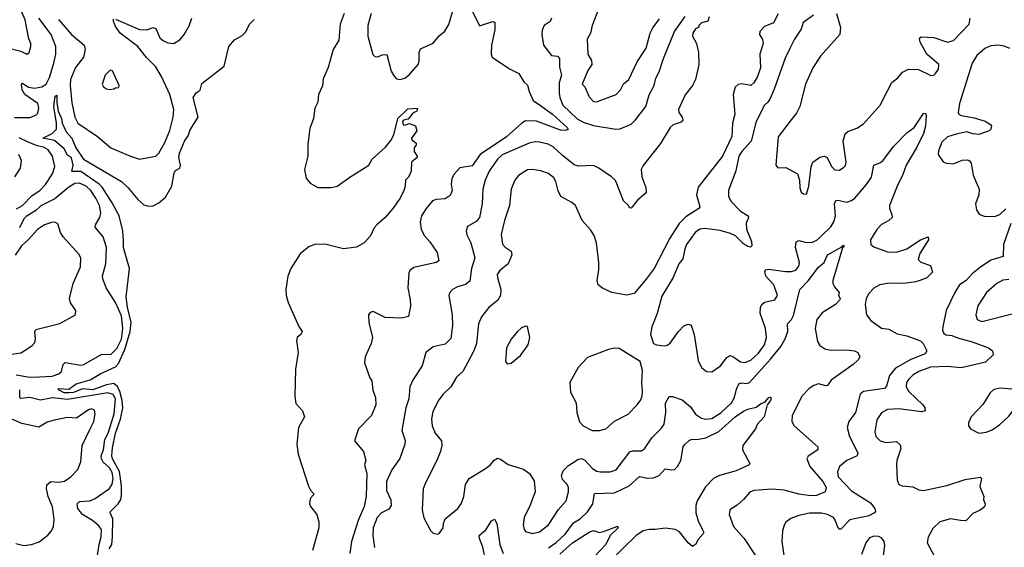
# Model space of a CAD drawing. Extents: x 1468344 to 1613994, y 525695 to 643861.
# Tile 267 of 427: x 1571847 to 1578415, y 590116 to 593634. Entities that reach past the tile are written whole.
import ezdxf

# ---------------------------------------------------------------- set-up
doc = ezdxf.new("R2010")
doc.units = 0

msp = doc.modelspace()

# ---------------------------------------------------------------- linework, layer by layer
at = {"layer": '0CON10XD'}
for points in [[(1571775, 593444.5), (1571854, 593424), (1571895, 593403.8), (1571910, 593415), (1571921.2, 593455), (1571921.2, 593475), (1571907.3, 593507.3), (1571882.7, 593632.7), (1571829.4, 593755)], [(1575711.8, 593715), (1575665.6, 593595), (1575654.5, 593545), (1575632.9, 593505), (1575635.9, 593404.1), (1575661.1, 593361.1), (1575664, 593335), (1575637.3, 593295), (1575600, 593205), (1575617, 593187), (1575645, 593119.2), (1575675, 593089.4), (1575695, 593085.6), (1575825.7, 593135), (1575853.6, 593166.4), (1575875, 593205.6), (1575910.5, 593235), (1575966.3, 593353.7), (1576026.5, 593443.5), (1576053.5, 593545), (1576070.4, 593579.6), (1576115, 593638.8)], [(1572485, 593638.6), (1572645, 593567.7), (1572696.8, 593566.8), (1572735, 593581.9), (1572755, 593575.8), (1572782.4, 593512.4), (1572805, 593492.2), (1572835, 593479.4), (1572875, 593475.8), (1572917.6, 593502.4), (1572944.2, 593535), (1572977.5, 593592.5), (1572995.4, 593645)], [(1574010.8, 593675), (1573985.3, 593604.7), (1573975, 593497.5), (1573938.6, 593435), (1573905.6, 593315.6), (1573871.2, 593238.8), (1573866.3, 593193.6), (1573839.5, 593135), (1573835.6, 593084.4), (1573816.7, 593045), (1573805.8, 592975), (1573782.1, 592907.9), (1573767.9, 592805), (1573768.9, 592725), (1573747.7, 592635), (1573757.3, 592577.3), (1573783.8, 592545), (1573834.5, 592514.5), (1573925, 592514.5), (1573965.3, 592524.7), (1574048, 592585), (1574175.9, 592664.1), (1574198.8, 592705), (1574286.6, 592783.4), (1574321.7, 592828.3), (1574343.7, 592866.3), (1574368.5, 592975), (1574435, 593040), (1574500, 593045), (1574495.8, 593024.2), (1574470, 593010), (1574438.3, 592971.7), (1574407.5, 592965), (1574400, 592955), (1574405, 592933.8), (1574415, 592931.2), (1574445, 592942.5), (1574487, 592927), (1574496.4, 592893.6), (1574460, 592845), (1574463.6, 592833.6), (1574491.7, 592811.7), (1574491.7, 592798.3), (1574478.3, 592781.7), (1574477.5, 592755), (1574497.5, 592725), (1574497.5, 592715), (1574460, 592685), (1574458, 592625), (1574440, 592585), (1574420, 592565), (1574419.2, 592525), (1574408.6, 592495), (1574385.6, 592445), (1574336.9, 592375), (1574285, 592315.7), (1574230.9, 592269.1), (1574212, 592245), (1574187.7, 592192.3), (1574143.9, 592146.1), (1574093.9, 592116.1), (1574006, 592106), (1573883, 592137), (1573815, 592134.3), (1573778, 592122)], [(1574865, 593693.3), (1574914, 593594), (1575003, 593623), (1575016.1, 593616.1), (1575015.6, 593565.6), (1574994.4, 593465), (1574991.9, 593405), (1574998, 593385), (1575115, 593306.7), (1575175.7, 593275), (1575210.7, 593220.7), (1575235, 593196.7), (1575245.6, 593155), (1575271.5, 593095), (1575315, 593065.5), (1575400, 593005), (1575500, 592915), (1575505, 592902.5), (1575485, 592895.8), (1575455, 592897.5), (1575295, 592957), (1575221.2, 592958.8), (1575196.2, 592943.8), (1575095, 592853.8), (1574919.6, 592735), (1574865, 592659.2), (1574783.8, 592646.2), (1574744.5, 592605), (1574728.5, 592575), (1574725.4, 592535), (1574730.8, 592495), (1574717.6, 592462.4), (1574685, 592440), (1574625, 592434.5), (1574600.8, 592425), (1574557.8, 592375), (1574526.7, 592325), (1574518.9, 592285), (1574525, 592236.7), (1574545.7, 592195), (1574583.1, 592153.1), (1574631.7, 592081.7), (1574642.9, 592027.1), (1574624.2, 592014.2), (1574475, 591980.8), (1574448.8, 591961.2), (1574442, 591945), (1574436, 591845), (1574452.5, 591765), (1574453.9, 591726.1), (1574441.2, 591655), (1574395, 591644.3), (1574285, 591648), (1574205, 591687.5), (1574185, 591682.5), (1574173.6, 591666.4), (1574176.7, 591615), (1574200, 591515), (1574192, 591475), (1574151.2, 591385), (1574146.7, 591345), (1574183.3, 591245), (1574196.7, 591225), (1574203.2, 591163.2), (1574220, 591115), (1574222.2, 591065), (1574192.9, 590995), (1574106.2, 590905), (1574080, 590825), (1574140, 590755), (1574155.9, 590694.1), (1574146, 590665), (1574163.1, 590606.9), (1574157.7, 590455), (1574145, 590388.8), (1574103.6, 590295), (1574060.5, 590155), (1574048.5, 590075)], [(1574190.5, 593675), (1574168.1, 593595), (1574170, 593525), (1574201.7, 593401.7), (1574215, 593387.5), (1574235, 593386.7), (1574265, 593398.8), (1574295, 593402.5), (1574325, 593290), (1574345, 593257.5), (1574359.3, 593239.3), (1574385, 593236.2), (1574415, 593244.2), (1574445, 593266), (1574505.8, 593335), (1574512.7, 593357.3), (1574510.6, 593415), (1574520.4, 593439.6), (1574605, 593478), (1574645, 593526.7), (1574682.7, 593557.3), (1574709.1, 593600.9), (1574736.1, 593693.9)], [(1576447, 593653), (1576436.7, 593625), (1576395.9, 593614.1), (1576377.5, 593595), (1576377.5, 593585), (1576355, 593572.5), (1576338, 593545), (1576336, 593525), (1576361.2, 593475), (1576374, 593415), (1576376.7, 593335), (1576355.6, 593234.4), (1576334.6, 593195), (1576285, 593133.1), (1576240.8, 593035), (1576244.5, 593015), (1576266, 592985), (1576270, 592965), (1576258.3, 592951.7), (1576205, 592932.9), (1576185, 592915.6), (1576121.4, 592808.6), (1576070.9, 592745), (1576005, 592662), (1575993.3, 592635), (1575996.7, 592586.7), (1576024, 592515), (1576025, 592480), (1575968.6, 592431.4), (1575925, 592377.5), (1575915, 592380), (1575907.5, 592395), (1575875.8, 592425.8), (1575820.8, 592560.8), (1575795, 592586.9), (1575710, 592645), (1575675, 592661.9), (1575575, 592656.9), (1575545, 592667.1), (1575465, 592730), (1575406.4, 592786.4), (1575371.2, 592805), (1575315, 592817.7), (1575285, 592819.6), (1575245, 592810.4), (1575065, 592733.2), (1575033.9, 592705), (1574979.1, 592625), (1574951.8, 592565), (1574936.3, 592503.7), (1574932.9, 592405), (1574914.6, 592315.4), (1574892.7, 592287.3), (1574835, 592255.8), (1574825.8, 592225.8), (1574829.7, 592199.7), (1574855.4, 592145.4), (1574883.1, 592045), (1574861.8, 591975), (1574849.1, 591890.9), (1574821.3, 591868.7), (1574766.3, 591853.7), (1574735, 591835.6), (1574715.7, 591815), (1574708.6, 591795), (1574731.9, 591665), (1574734.5, 591595), (1574722.2, 591507.8), (1574685, 591471.4), (1574605, 591452.9), (1574556, 591415), (1574530.8, 591325), (1574470.5, 591235), (1574449.1, 591185), (1574441.8, 591105), (1574423.4, 591046.6)], [(1576906.8, 593673.2), (1576875, 593614), (1576815, 593588), (1576784, 593555), (1576782, 593535), (1576800.9, 593500.9), (1576805.7, 593475), (1576783.1, 593405), (1576787.6, 593312.4), (1576768.5, 593255), (1576745, 593212.5), (1576725, 593195.7), (1576664.3, 593205.7), (1576639.2, 593200.8), (1576620, 593185), (1576605.8, 593135), (1576616.4, 593005), (1576601.5, 592945), (1576596.5, 592855), (1576534.6, 592725), (1576372.9, 592517.1), (1576361.2, 592465), (1576375, 592418.8), (1576383, 592387), (1576377.5, 592375), (1576291.2, 592318.8), (1576246.9, 592275), (1576183.7, 592176.4), (1576078.5, 591975), (1576025, 591902.9), (1575945, 591808.8), (1575895, 591797.1), (1575797.5, 591815), (1575735, 591844), (1575705, 591866.7), (1575698.6, 591895), (1575709.5, 591965), (1575710, 592015), (1575693.5, 592145), (1575678.5, 592195), (1575655, 592232.5), (1575600, 592295), (1575553.8, 592395), (1575530, 592415), (1575456, 592455), (1575437.9, 592492.1), (1575422.7, 592555), (1575408.9, 592578.9), (1575375, 592607.8), (1575324.2, 592625.8), (1575265.6, 592635.6), (1575235, 592632), (1575175, 592594.2), (1575149.4, 592565), (1575124.6, 592505), (1575114.6, 592395), (1575080.8, 592295), (1575058, 592202), (1575067, 592137), (1575085, 592116.9), (1575125, 592090.8), (1575129.6, 592065), (1575104.7, 592005.3), (1575049.3, 591960.7), (1575032.5, 591935), (1575033.1, 591915), (1575057.1, 591835), (1575054.3, 591795), (1575035.5, 591764.5), (1574976, 591715), (1574927.6, 591652.4), (1574906.9, 591605), (1574893.8, 591475), (1574876.2, 591425), (1574853.8, 591383.8), (1574802.4, 591287.6), (1574760.7, 591249.3), (1574722.5, 591185), (1574668.6, 591135), (1574637.8, 591092.2), (1574602, 591018), (1574593.2, 590973.2), (1574598.1, 590925), (1574617.3, 590877.3), (1574660.8, 590825), (1574661.9, 590795), (1574654.4, 590755), (1574625.5, 590685), (1574552.9, 590545), (1574538, 590505), (1574531.1, 590365), (1574543.1, 590313.1), (1574587, 590227), (1574605, 590210), (1574635, 590202.5), (1574645, 590207.5), (1574672, 590245), (1574674.5, 590275.5), (1574686, 590305), (1574768.8, 590375), (1574795, 590410), (1574810, 590455), (1574820, 590535), (1574845, 590574), (1574955, 590640.8), (1574985, 590664.2), (1575012.7, 590697.3), (1575035, 590709.2), (1575055, 590704.3), (1575105, 590668.1), (1575206.9, 590636.9), (1575247.9, 590607.9), (1575278.8, 590558.8), (1575286, 590485), (1575246.9, 590385), (1575212.4, 590317.6), (1575204.4, 590265.6), (1575211.4, 590235), (1575221.3, 590221.3), (1575265, 590206.9), (1575315, 590220), (1575374.6, 590265.4), (1575441.7, 590368.3), (1575492, 590425), (1575507.1, 590485), (1575508.6, 590515), (1575500, 590535), (1575468.8, 590568.8), (1575462, 590595), (1575472.9, 590625), (1575507.9, 590662.1), (1575569.8, 590700.2), (1575595, 590707.5), (1575616.7, 590696.7), (1575665, 590643.3), (1575695, 590624.5), (1575718.9, 590618.9), (1575785, 590620), (1575825, 590632.5), (1575917.5, 590752.5), (1575935, 590758.2), (1575995, 590758.9), (1576015, 590771.4), (1576064.1, 590845.9), (1576128.8, 590911.2), (1576145, 590936), (1576156.7, 591015), (1576155, 591077.5), (1576179.5, 591120.5), (1576202.3, 591122.3), (1576265, 591098.8), (1576321.9, 591051.9), (1576355, 591003.6), (1576395, 590976.7), (1576425, 590969.1), (1576465, 590975.4), (1576525, 591012.8), (1576595, 591078.2), (1576616.2, 591115), (1576629.1, 591170.9), (1576645, 591205.7), (1576665, 591212.1), (1576695, 591208), (1576715, 591215.4), (1576858.2, 591371.9), (1576925, 591454.6), (1576953.3, 591505), (1576970.3, 591555), (1576968.5, 591605), (1576994.7, 591635.3), (1577008.3, 591661.7), (1577051.4, 591835), (1577107, 591893), (1577175, 591984.2), (1577214.3, 592015.7), (1577236.2, 592065), (1577331.7, 592118.3), (1577335, 592126.7), (1577345, 592130), (1577346.7, 592125), (1577336.2, 592113.8), (1577270.6, 591895), (1577272.2, 591875), (1577282.9, 591852.9), (1577313.3, 591815), (1577310, 591795), (1577320, 591775), (1577318.8, 591765), (1577288, 591735), (1577201, 591679), (1577164.3, 591635.7), (1577152.8, 591575), (1577168.6, 591488.6), (1577185, 591460.9), (1577218.6, 591438.6), (1577255, 591430.2), (1577361.9, 591431.9), (1577415, 591426.5), (1577437.5, 591415), (1577452, 591385), (1577441.2, 591365), (1577407.5, 591335), (1577260.4, 591229.6), (1577235, 591194.2), (1577225, 591191.9), (1577175, 591205.4), (1577145, 591195.3), (1577112.7, 591175), (1577066.1, 591125), (1577000, 590995), (1576996.9, 590955), (1577013.3, 590925), (1577170, 590785), (1577170, 590765), (1577107.6, 590722.4), (1577096.7, 590705), (1577117.8, 590655), (1577203.5, 590555), (1577225.6, 590515), (1577220, 590485), (1577161.7, 590461.7), (1577125, 590459.6), (1577045, 590470), (1576945.7, 590495.7), (1576865, 590503.9), (1576745, 590494.3), (1576716.9, 590483.1), (1576676.2, 590435), (1576633, 590397), (1576584.1, 590365.9), (1576580, 590335), (1576607.8, 590255), (1576678.9, 590175), (1576752.6, 590062.6)], [(1575395, 593643.3), (1575385, 593622.5), (1575344.4, 593595.6), (1575332, 593565), (1575330, 593535), (1575340, 593465), (1575393.8, 593395), (1575435, 593390), (1575447.5, 593375), (1575447, 593317), (1575461.9, 593265), (1575446.2, 593213.8), (1575445.3, 593145), (1575450, 593115), (1575470.9, 593065), (1575565, 592973.5), (1575605, 592951.4), (1575675, 592928.2), (1575823.1, 592903.1), (1575852.7, 592907.3), (1575925, 592937.1), (1575954.8, 592965.2), (1576022.7, 593055), (1576046.2, 593133.8), (1576078.9, 593195), (1576090, 593245), (1576113.1, 593286.9), (1576141.4, 593375), (1576215, 593556.2), (1576285, 593656.2)], [(1577141.2, 593665), (1577073.9, 593615), (1577060.1, 593569.9), (1577014.6, 593505), (1576985, 593442.5), (1576953.1, 593376.9), (1576879.6, 593170.4), (1576850, 593105), (1576836.6, 593083.4), (1576814.5, 593065), (1576759.2, 592955), (1576726, 592824), (1576663.9, 592755), (1576645, 592724.3), (1576624.7, 592625.3), (1576575.6, 592495), (1576575.7, 592455), (1576592.6, 592422.6), (1576656.3, 592356.3), (1576706, 592325), (1576709.2, 592315), (1576692.2, 592277.8), (1576696.2, 592236.2), (1576727.5, 592155), (1576730, 592125), (1576723, 592117), (1576705, 592121.2), (1576675, 592140), (1576621.9, 592191.9), (1576588.5, 592208.5)], [(1577295.6, 593675), (1577322.4, 593582.4), (1577318.1, 593535), (1577189.7, 593390.3), (1577138, 593312), (1577088.1, 593205), (1577051.4, 593055), (1577028.7, 593011.3), (1576993.2, 592966.8), (1576906.6, 592853.4), (1576890, 592665), (1576905, 592646), (1576957.3, 592647.3), (1577035, 592606.7), (1577048.8, 592565), (1577051.7, 592511.7), (1577060, 592485), (1577075, 592472.5), (1577095, 592470), (1577111.2, 592525), (1577125.7, 592655), (1577138, 592685), (1577185, 592717.5), (1577215, 592724), (1577234.2, 592714.2), (1577261.4, 592655), (1577285, 592632.5), (1577315, 592631.2), (1577345, 592650), (1577355, 592662.5), (1577359.2, 592685), (1577339.4, 592825), (1577353.3, 592873.3), (1577370.7, 592889.3), (1577430.3, 592909.7), (1577475, 592940), (1577586.4, 593063.6), (1577634.4, 593155), (1577665, 593216.2), (1577705, 593246.7), (1577736.7, 593285), (1577775, 593304), (1577842.7, 593302.7), (1577925, 593261.1), (1577943.8, 593265), (1577955, 593274.5), (1577976.2, 593305), (1577978.9, 593335), (1577897.5, 593405), (1577852.9, 593485), (1577848.3, 593511.7), (1577860.8, 593519.2), (1577945, 593514.2), (1578035, 593483.3), (1578075, 593494.5), (1578181.2, 593605), (1578187.3, 593645)], [(1571812.8, 592982.8), (1571915, 592980.8), (1571955, 592996.7), (1571968.7, 593011.3), (1571973.8, 593045), (1571966.9, 593075), (1571881, 593135), (1571863.3, 593166.7), (1571858.1, 593201.9), (1571865, 593210), (1571905, 593184.2), (1571945, 593177.9), (1571995, 593185.3), (1572022.3, 593205), (1572045, 593248.1), (1572074.2, 593345), (1572087.1, 593405), (1572088.9, 593455), (1572056.7, 593535), (1571974.3, 593644.3)], [(1572444.3, 590105.7), (1572460.4, 590135), (1572465.4, 590184.6), (1572467.2, 590305), (1572449.6, 590345), (1572453.2, 590355), (1572504.4, 590405), (1572520.5, 590435), (1572526.3, 590463.7), (1572526.2, 590525), (1572512.1, 590622.1), (1572464.9, 590705), (1572460.4, 590725), (1572465, 590779.2), (1572486.4, 590876.4), (1572519, 590971), (1572535.4, 591045), (1572530.4, 591095), (1572515.1, 591155.1), (1572498.6, 591188.6), (1572475, 591207.4), (1572425, 591199.7), (1572335, 591165.6), (1572265, 591171.5), (1572205, 591149.1), (1572174.9, 591144.9), (1572144.5, 591145), (1572105.7, 591165), (1572106.4, 591173.6), (1572175, 591171.2), (1572223.5, 591205), (1572317.4, 591232.6), (1572388.5, 591275), (1572485, 591318.6), (1572505, 591341.6), (1572547.4, 591435), (1572584.4, 591555), (1572589.8, 591615), (1572565, 591718), (1572557.8, 591785), (1572578.5, 591975), (1572540, 592115), (1572538.9, 592158.9), (1572535.7, 592225), (1572510.8, 592325), (1572463.8, 592413.8), (1572397.7, 592517.7), (1572377.4, 592537.4), (1572255, 592621.6), (1572195, 592621.2), (1572202.8, 592665), (1572192.8, 592712.8), (1572165, 592731.4), (1572142.8, 592772.8), (1572079.4, 592829.4), (1572000, 592845), (1572063.8, 592876.2), (1572091.4, 592905), (1572092.9, 592945), (1572073.9, 593056.1), (1572083.6, 593125), (1572095, 593130), (1572093.8, 593085), (1572103.2, 593023.2), (1572125, 592975.8), (1572130, 592945), (1572156.5, 592886.5), (1572195.3, 592845), (1572220.3, 592780.3), (1572273.2, 592703.2), (1572525, 592554.2), (1572568.4, 592515), (1572634.8, 592434.8), (1572675, 592400.3), (1572705, 592390), (1572736.4, 592393.6), (1572775, 592411.8), (1572820.4, 592449.6), (1572860.7, 592525), (1572876.2, 592613.8), (1572885, 592629.2), (1572915.5, 592645), (1572919.5, 592665), (1572908.2, 592715), (1572911.8, 592745), (1572946.8, 592825), (1572971.1, 592858.9), (1572985, 592900.6), (1573036.5, 592985), (1573002.9, 593115), (1573025, 593146.7), (1573050, 593165), (1573060.7, 593209.3), (1573211.2, 593325), (1573242.5, 593455), (1573280.7, 593499.3), (1573330.7, 593529.3), (1573356.1, 593553.9), (1573380, 593605), (1573410, 593635)], [(1572105.2, 593635), (1572191.9, 593535), (1572276.4, 593465), (1572283.4, 593435), (1572271.7, 593385), (1572218.8, 593315), (1572185.3, 593235), (1572183.1, 593195), (1572195, 593080), (1572214.6, 592985), (1572234.4, 592945), (1572366.2, 592856.2)], [(1572366.2, 592856.2), (1572455, 592779.4), (1572585, 592723.1), (1572645, 592704.2), (1572755, 592723.3), (1572775.8, 592745), (1572815, 592816.2), (1572847.3, 592895), (1572871.4, 592985), (1572873.9, 593036.1), (1572848.8, 593135), (1572793.2, 593255), (1572755, 593319.2), (1572691.6, 593381.6), (1572634.7, 593455), (1572516.1, 593545), (1572485, 593589.4), (1572471.5, 593625), (1572473.1, 593636.9)], [(1578452.6, 593442.6), (1578415, 593457.8), (1578375, 593463.1), (1578325, 593458.9), (1578285, 593441.6), (1578231.2, 593395), (1578200, 593345), (1578115.5, 593075), (1578106.9, 593015), (1578110.8, 593005), (1578126.7, 592995), (1578215, 592978.9), (1578287.9, 592957.9), (1578323.3, 592935), (1578330, 592925), (1578325.8, 592904.2), (1578315, 592894), (1578245, 592868.8), (1578205, 592872), (1578165, 592887.1), (1578095, 592871.5), (1578035, 592851.9), (1577997.5, 592817.5), (1577975, 592760), (1577973.3, 592735), (1578007, 592687), (1578027, 592677), (1578073.9, 592673.9), (1578133.4, 592696.6), (1578169.2, 592699.2), (1578183, 592693), (1578195, 592676.7), (1578206.7, 592596.7), (1578246.4, 592505), (1578244.6, 592465.4), (1578223.6, 592405), (1578230, 592365), (1578248.3, 592338.3), (1578285, 592321.4), (1578356.8, 592323.2), (1578385, 592335.8), (1578425, 592372.9)], [(1572445, 593167.5), (1572475, 593172.5), (1572485, 593180), (1572508.3, 593181.7), (1572510, 593195), (1572465, 593292.5), (1572455, 593296.7), (1572445, 593293.8), (1572418, 593265), (1572396.2, 593205), (1572406.1, 593186.1), (1572425, 593173.3), (1572445, 593167.5)], [(1576588.5, 592208.5), (1576518.9, 592228.9), (1576415, 592242.1), (1576383.2, 592236.8), (1576353.1, 592215), (1576295.3, 592134.7), (1576283.2, 592105), (1576271.2, 592038.8), (1576242.9, 592005), (1576206.4, 591915), (1576129.8, 591790.2), (1576098.8, 591675), (1576063.3, 591585), (1576055.9, 591535), (1576075, 591475.6), (1576095, 591466.5), (1576145, 591459.5), (1576165, 591463.3), (1576185, 591476.9), (1576241.9, 591555), (1576277.8, 591592.2), (1576305, 591604.3), (1576325, 591596), (1576347.1, 591535), (1576372.4, 591362.4), (1576394, 591315), (1576428, 591288), (1576465, 591286), (1576522.5, 591325), (1576565, 591381.4), (1576585, 591394.4), (1576605, 591387.3), (1576655, 591352), (1576685, 591347.5), (1576725, 591364.5), (1576775, 591410), (1576814.6, 591465), (1576829.2, 591515), (1576822.7, 591575), (1576786.3, 591676.4), (1576788.9, 591715), (1576798.2, 591735), (1576815, 591751.5), (1576884.5, 591765.5), (1576901.1, 591795), (1576876.7, 591865), (1576824.6, 591924.6), (1576817.5, 591955), (1576825, 591965.8), (1576845, 591971.1), (1576955, 591955.4), (1576995.3, 591954.7), (1577025, 591963.6), (1577045, 591990), (1577049.5, 592015), (1577022.7, 592115), (1577026.8, 592153.2), (1577045, 592161.9), (1577095, 592148.7), (1577135, 592151.3), (1577165, 592164.6), (1577191.5, 592188.5), (1577257, 592253), (1577277.3, 592285), (1577288, 592325), (1577282.9, 592405), (1577291.1, 592428.9), (1577305, 592431.4), (1577365, 592417.7), (1577395, 592428.2), (1577417.7, 592445), (1577495.8, 592534.2), (1577530, 592585), (1577545.6, 592664.4), (1577585, 592678.8), (1577605, 592692.7), (1577675, 592788.9), (1577765, 592880.5), (1577814.5, 592915.5), (1577875, 593008.8), (1577890, 593010), (1577893.3, 592995), (1577888.9, 592925), (1577875, 592876), (1577832.4, 592785), (1577759.7, 592665), (1577735.3, 592595), (1577704.4, 592535.6), (1577650, 592395), (1577648.1, 592375), (1577665.7, 592335), (1577667.5, 592315), (1577645.4, 592294.6), (1577595, 592267.8), (1577565, 592235.6), (1577523.3, 592165), (1577524, 592135), (1577545, 592120), (1577636.7, 592085), (1577695, 592083.1), (1577764.1, 592105.9), (1577855, 592167.1), (1577906.1, 592186.1), (1577908.8, 592165), (1577851.5, 592075), (1577839.4, 592035), (1577857.8, 592017.8), (1577922.5, 591995), (1577935, 591950), (1577895, 591911.4), (1577825, 591885.4), (1577745, 591874.2), (1577645, 591878), (1577585, 591865.2), (1577545, 591844.7), (1577511.6, 591808.4), (1577493.2, 591775), (1577486.4, 591735), (1577495.7, 591665.7), (1577525, 591628.8), (1577595, 591576.2), (1577645, 591570), (1577699.4, 591539.4), (1577765, 591526.2), (1577855, 591492.9), (1577874.2, 591475), (1577897.1, 591425), (1577887.1, 591405), (1577790.9, 591369.1), (1577689, 591311), (1577648.6, 591261.4), (1577629.1, 591190.9), (1577615.8, 591175), (1577475, 591155.6), (1577452.9, 591137.1), (1577421.5, 591015), (1577378.1, 590955), (1577365.7, 590915), (1577382.5, 590855), (1577438.8, 590745), (1577433.8, 590726.2), (1577414.1, 590715.9), (1577365, 590693.9), (1577315.5, 590655), (1577301.9, 590618.1), (1577307.1, 590585), (1577395, 590493.3), (1577523.4, 590413.4), (1577551.4, 590375), (1577556.2, 590355), (1577550, 590345), (1577512, 590325), (1577385, 590298.4), (1577325, 590236.9), (1577315, 590237.1), (1577305, 590249.2), (1577287.6, 590297.6), (1577275, 590315.5), (1577236, 590335), (1577195, 590343.3), (1577115, 590343.2), (1577045, 590327.3), (1576992, 590308), (1576957.4, 590282.6), (1576945.6, 590264.4), (1576935.6, 590225), (1576930.5, 590155), (1576957.5, 589965)], [(1571825, 592372.5), (1571865.4, 592394.6), (1571929.2, 592460.8), (1571980, 592495), (1572018.5, 592535), (1572065, 592605.8), (1572081.5, 592655), (1572066.2, 592725), (1572036.4, 592766.4), (1572005, 592784.2), (1571963.2, 592793.2), (1571898.7, 592818.7), (1571843.7, 592846.4)], [(1571814.7, 592585.3), (1571851.5, 592645), (1571858.5, 592695), (1571841.5, 592735)], [(1571823.1, 591265), (1571915, 591250), (1571978.5, 591251.5), (1572062.6, 591257.4), (1572108.5, 591271.5), (1572125, 591287.1), (1572137.5, 591335), (1572151.1, 591348.9), (1572255, 591330.9), (1572275, 591335.5), (1572395, 591404.6), (1572455, 591401.9), (1572495, 591441.9), (1572525, 591502.7), (1572535.2, 591575), (1572525, 591658.9), (1572485, 591747.5), (1572422.7, 591845), (1572400.9, 591905), (1572400, 591925), (1572420.3, 592005), (1572425.3, 592115), (1572402.7, 592185), (1572351.2, 592251.2), (1572351.5, 592265), (1572381.2, 592315), (1572388.2, 592345), (1572378.9, 592395), (1572355.3, 592445), (1572322, 592495), (1572290.4, 592525), (1572245, 592543.1), (1572215, 592541.8), (1572175, 592517.8), (1572080.7, 592439.3), (1571987.8, 592392.2), (1571955, 592362.7), (1571889.4, 592320.6), (1571874.7, 592305), (1571845, 592245.8)], [(1571796.2, 591403.8), (1571855, 591413.3), (1571893.9, 591436.1), (1571929.4, 591460.6), (1571948, 591482), (1571952.2, 591505), (1571947.5, 591552.5), (1571955, 591568), (1572115, 591608), (1572220, 591665), (1572221.2, 591695), (1572185.6, 591745.6), (1572179.4, 591775), (1572204.5, 591875), (1572253.3, 591985), (1572254.4, 592045), (1572240.2, 592070.2), (1572137.5, 592185), (1572120, 592215), (1572102, 592272), (1572085, 592282), (1572065, 592284.2), (1572011.2, 592265), (1571965, 592235.6), (1571904.1, 592165.9), (1571859.1, 592125), (1571816.2, 592063.8)], [(1578457.5, 592275), (1578408.6, 592135), (1578408.1, 592055), (1578325, 592029.4), (1578255.6, 591984.4), (1578200.4, 591939.6), (1578160.6, 591895), (1578116.9, 591865), (1578085.5, 591815), (1578026.9, 591695), (1578005.5, 591585), (1578003.6, 591563.6), (1578010, 591545), (1578025, 591533.6), (1578065, 591528.8), (1578101.9, 591511.9), (1578200, 591485), (1578310, 591445), (1578336.2, 591425), (1578340, 591400), (1578289.3, 591350.7), (1578197, 591327), (1578125, 591313.3), (1578035, 591322.5), (1577923.7, 591316.3), (1577845, 591287.9), (1577808.1, 591265), (1577775, 591234.3), (1577762.7, 591215), (1577761.1, 591185), (1577777.8, 591155), (1577871.5, 591065), (1577884.4, 591045), (1577888, 591025), (1577865, 591019.6), (1577711.8, 591038.2), (1577635, 591035.5), (1577595, 591012.9), (1577563.6, 590965), (1577550.9, 590885), (1577557.8, 590855), (1577588, 590825), (1577625, 590815.5), (1577695, 590820.6), (1577719.5, 590799.5), (1577724.4, 590774.4), (1577698.2, 590695), (1577695.6, 590665), (1577699.4, 590565), (1577712.5, 590535), (1577734.6, 590524.6), (1577805, 590518.2), (1577845, 590498.8), (1577875, 590494.7), (1578032.6, 590527.4), (1578155, 590567.5), (1578253.3, 590583.3), (1578263.3, 590575), (1578252.3, 590522.3), (1578278.8, 590455), (1578276.7, 590435), (1578286.4, 590403.6), (1578283.6, 590386.4), (1578255, 590364), (1578205, 590341.2), (1578157.7, 590292.3), (1578122.5, 590295)], [(1573778, 592122), (1573718, 592072), (1573655.6, 591974.4), (1573635.7, 591924.3), (1573621.4, 591835), (1573624.5, 591794.5), (1573637.9, 591747.9), (1573708.3, 591588.3), (1573730, 591555), (1573725, 591537.5), (1573697.5, 591515), (1573693.3, 591495), (1573703.8, 591415), (1573687.3, 591302.7), (1573681.5, 591125), (1573688.6, 591075), (1573733.8, 591025), (1573747.5, 590985), (1573705.6, 590914.4), (1573694.6, 590804.6), (1573705, 590736.7), (1573772.7, 590522.7), (1573785.9, 590495.9), (1573807.5, 590475), (1573807.5, 590465), (1573787.7, 590442.3), (1573781.2, 590425), (1573780, 590405), (1573787.7, 590387.7), (1573829.4, 590335), (1573841.4, 590285), (1573842, 590245), (1573800.6, 590095)], [(1578445, 591902.5), (1578405, 591898.1), (1578365.4, 591874.6), (1578295.6, 591815), (1578238.1, 591725), (1578224.3, 591665), (1578235, 591634), (1578265, 591621.1), (1578485, 591677.1)], [(1575098.3, 591338.3), (1575125, 591343.3), (1575186.7, 591395), (1575238, 591465), (1575250, 591515), (1575235, 591587.5), (1575220.7, 591589.3), (1575195, 591580), (1575165, 591553.3), (1575125, 591503.3), (1575093.8, 591445), (1575087.5, 591355), (1575098.3, 591338.3)], [(1575715, 590893.6), (1575756, 590905), (1575813.6, 590956.4), (1575905, 591003.3), (1575965.6, 591065), (1575989.8, 591100.2), (1575998.5, 591125), (1576002.1, 591155), (1575996.5, 591215), (1576002.5, 591295), (1575985.6, 591355), (1575845, 591440.8), (1575815, 591444.2), (1575775, 591435.7), (1575635, 591381.2), (1575572.5, 591315), (1575517.5, 591215), (1575520.7, 591150.7), (1575558.8, 591078.8), (1575564.4, 591015), (1575581.5, 590951.5), (1575605.5, 590925.5), (1575665, 590893.6), (1575715, 590893.6)], [(1572347.8, 589945), (1572375.8, 590135), (1572391.3, 590185), (1572391.5, 590235), (1572371.9, 590261.9), (1572332.2, 590295), (1572264.8, 590334.8), (1572235.4, 590375), (1572229.5, 590405), (1572245, 590421.5), (1572313.9, 590426.1), (1572349.1, 590440.9), (1572445, 590508.9), (1572464.1, 590535.9), (1572470.8, 590575), (1572463.2, 590615), (1572445, 590645.9), (1572402.8, 590682.8), (1572391.4, 590705), (1572389.4, 590725), (1572404.7, 590765), (1572414.8, 590835), (1572436.3, 590876.3), (1572477.4, 591005), (1572485.7, 591105), (1572470, 591135), (1572435.3, 591145.3), (1572165, 591100.6), (1572065, 591112.3), (1571985, 591097.3), (1571915, 591115.2), (1571855, 591107.3), (1571847.9, 591115), (1571846.6, 591165)], [(1578245, 590876.7), (1578295, 590882.5), (1578335, 590899.2), (1578384.2, 590935), (1578445, 590989.4), (1578475, 591027.1), (1578506.4, 591075), (1578517.3, 591105), (1578513.1, 591135), (1578496, 591156), (1578465, 591171.1), (1578387.6, 591177.6), (1578345, 591167.5), (1578320.8, 591145), (1578272.4, 591067.6), (1578194, 590985), (1578176, 590945), (1578176.7, 590925), (1578190, 590905), (1578245, 590876.7)], [(1575375, 590111.9), (1575425, 590147.2), (1575485, 590202.6), (1575540.1, 590279.9), (1575586.6, 590305), (1575635, 590351.8), (1575669.2, 590405), (1575680.8, 590475), (1575815, 590478.4), (1575911.5, 590525), (1575982.5, 590587.5), (1576035, 590576.8), (1576075, 590578.9), (1576111.9, 590595), (1576152.1, 590637.9), (1576195, 590631.5), (1576215, 590635.5), (1576235.3, 590654.8), (1576257.8, 590695), (1576273.8, 590785), (1576281.1, 590798.9), (1576315, 590830.8), (1576335, 590837.1), (1576364.3, 590835.7), (1576425, 590845.9), (1576511.1, 590888.9), (1576620.5, 590985), (1576675, 591023.1), (1576705, 591037.1), (1576760.7, 591049.3), (1576787.5, 591072.5), (1576816.7, 591083.3), (1576844.3, 591115.7), (1576855, 591118.8), (1576859.2, 591109.2), (1576855.7, 591094.3), (1576833.3, 591066.7), (1576813.8, 590985), (1576765.9, 590934.1), (1576754.3, 590905.7), (1576670, 590795), (1576669.4, 590765), (1576716.7, 590675), (1576713.3, 590665), (1576626.2, 590625), (1576515, 590594), (1576475, 590575.3), (1576421.6, 590518.4), (1576366.2, 590425), (1576357.4, 590395), (1576357.1, 590345), (1576372.1, 590292.1), (1576402.4, 590232.4), (1576410, 590215), (1576406.2, 590205), (1576372, 590168), (1576355, 590133.8), (1576335, 590122), (1576305, 590145.8), (1576247.8, 590217.8), (1576220, 590235), (1576155, 590244.3), (1576085, 590233.7), (1576045, 590234.7), (1576005, 590224.7), (1575956.9, 590193.1), (1575775.4, 590015)], [(1571820.1, 590140.1), (1571875, 590128.2), (1571925, 590133.6), (1571976.9, 590153.1), (1572035, 590195.8), (1572058.6, 590225), (1572071.4, 590255), (1572076.8, 590303.2), (1572066.4, 590385), (1572037.5, 590455), (1572025.5, 590505), (1572028.1, 590531.9), (1572055, 590555.6), (1572105, 590549.1), (1572145, 590556.4), (1572188.6, 590585), (1572235, 590634), (1572253.5, 590685), (1572264.5, 590795), (1572317.3, 590905), (1572341.8, 590955), (1572351.2, 591005), (1572345, 591029.4), (1572325, 591038.7), (1572305, 591032.9), (1572225, 590977.8), (1572165, 590981.1), (1572075.7, 590964.3), (1572029.7, 590950.3), (1571975, 590915.8), (1571861.1, 590941.1), (1571775, 590979.5)], [(1574423.4, 591046.6), (1574396.5, 590895), (1574417.4, 590827.4), (1574417, 590803), (1574381.7, 590708.3), (1574328.3, 590631.7), (1574293.6, 590555), (1574294.1, 590495), (1574322.4, 590432.4), (1574324.6, 590395.4), (1574308.9, 590371.1), (1574261.1, 590345), (1574231.3, 590315), (1574205.3, 590245.3), (1574202.9, 590195), (1574213.1, 590115)], [(1574948.7, 590055), (1574937.1, 590117.1), (1574913.3, 590175), (1574912.9, 590195), (1574956.7, 590233.3), (1574995, 590291.2), (1575015, 590303.3), (1575028.6, 590275), (1575050.4, 590135), (1575071.1, 590075)], [(1578122.5, 590295), (1578055, 590305.5), (1577984, 590285), (1577938.8, 590241.2), (1577906.3, 590183.7), (1577900, 590145), (1577976.7, 590005)], [(1575740.7, 590220.7), (1575830, 590255), (1575837.5, 590255), (1575838.8, 590245), (1575786.7, 590195), (1575756, 590135), (1575678.1, 590051.9)], [(1575450.4, 590069.6), (1575535, 590146.5), (1575645, 590216.2), (1575675, 590227.5), (1575713.8, 590213.8), (1575740.7, 590220.7)], [(1577601.9, 590011.9), (1577617.5, 590125), (1577613.3, 590155), (1577595, 590178.9), (1577575, 590188.9), (1577545, 590190.6), (1577515, 590180), (1577490.8, 590145), (1577461.3, 590068.7)]]:
    msp.add_lwpolyline(points, dxfattribs=at)

doc.saveas('drawing.dxf')
